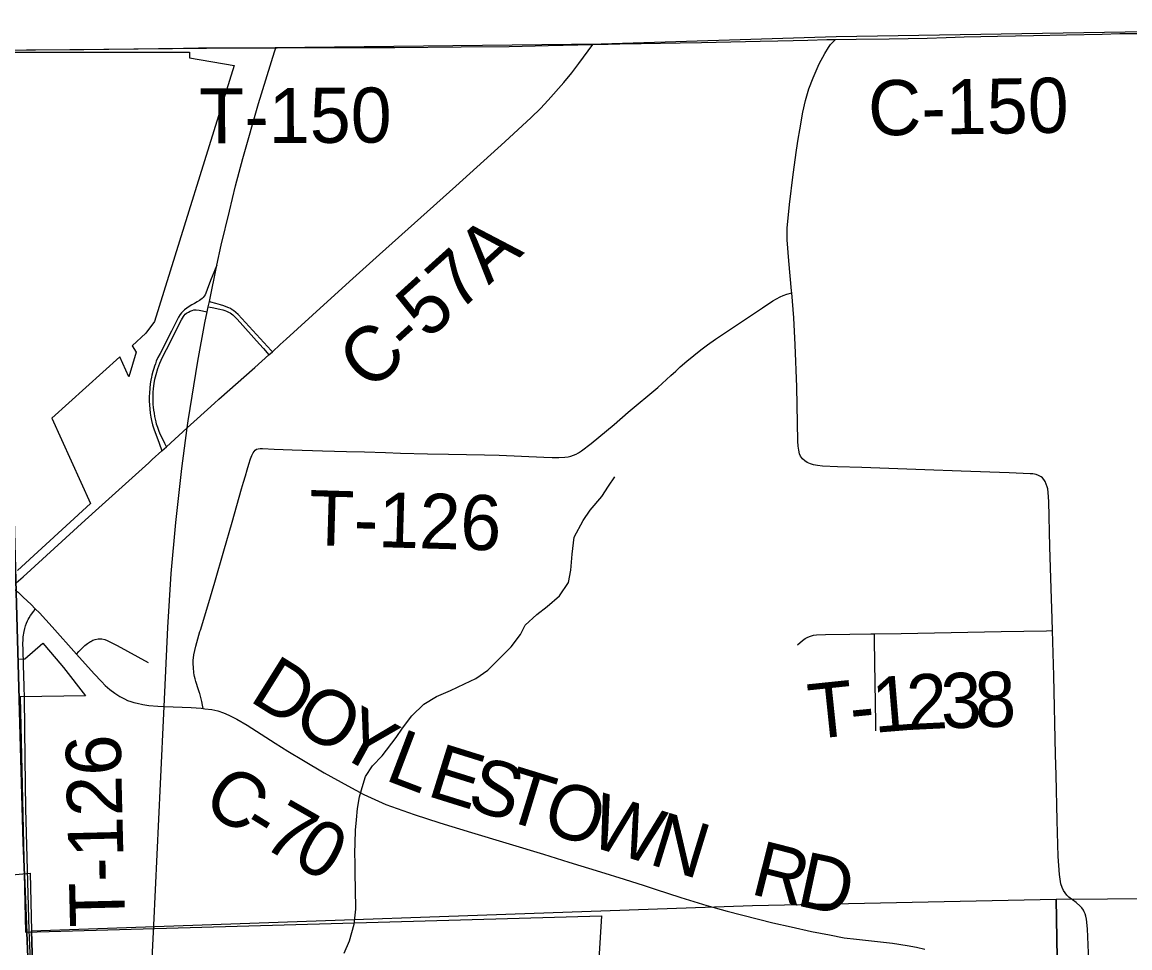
# Model space of a CAD drawing. Extents: x 1985906 to 2360102, y 891258 to 1222054.
# Drawn here: x 2171637 to 2177669, y 1084458 to 1089499 of the extents above; entities that cross this region are included whole.
import ezdxf

# ---------------------------------------------------------------- set-up
doc = ezdxf.new("R2010")
doc.units = 0
for name, color, linetype in [('GM_X_Adjacent_County', 7, 'Continuous'), ('GM_X_City_Street', 7, 'Continuous'), ('GM_X_Corporation', 7, 'Continuous'), ('GM_X_County', 7, 'Continuous'), ('GM_X_County_Road', 7, 'Continuous'), ('GM_X_County_Road_Text', 7, 'Continuous'), ('GM_X_Interchange_Ramps', 7, 'Continuous'), ('GM_X_Minor_River', 7, 'Continuous'), ('GM_X_Section', 7, 'Continuous'), ('GM_X_State_Route', 7, 'Continuous'), ('GM_X_Township', 7, 'Continuous'), ('GM_X_Township_Road', 7, 'Continuous'), ('GM_X_Township_Road_Text', 7, 'Continuous')]:
    doc.layers.add(name, color=color, linetype=linetype)

msp = doc.modelspace()

# ---------------------------------------------------------------- linework, layer by layer
at = {"layer": 'GM_X_Adjacent_County'}
msp.add_lwpolyline([(2123152.1, 1089498.8), (2136278, 1089412.3), (2139591.4, 1089396.7), (2141098.4, 1089364.6), (2143683.2, 1089344.1), (2145540.2, 1089350.8), (2150082.5, 1089293.4), (2152684.2, 1089315.7), (2155648.8, 1089279), (2155988.7, 1089287.4), (2157526.2, 1089289.4), (2162837.9, 1089288.9), (2163293.5, 1089288.9), (2165782.9, 1089297.2), (2167175.5, 1089313), (2169500.9, 1089327.9), (2170986.2, 1089341.5), (2171523.4, 1089346.7), (2173015.3, 1089361), (2174790.3, 1089380.5), (2176069, 1089420.9), (2179329.1, 1089474)], dxfattribs=at)
at = {"layer": 'GM_X_City_Street'}
for points in [[(2171574.8, 1089346.9), (2171661.2, 1089347.8), (2171973.4, 1089349.7), (2172515.7, 1089356.6), (2172596.8, 1089358.2)], [(2171578.9, 1086423.6), (2171581, 1086425.5), (2171603.7, 1086445.1), (2171642.5, 1086478.6)], [(2171578.9, 1086423.6), (2171604.9, 1086402.2), (2171614.6, 1086394.2), (2171642.4, 1086367.8)], [(2171648.3, 1085880.8), (2171644.5, 1085998.7), (2171642.2, 1086081.4)], [(2171742.9, 1082936.6), (2171742.3, 1082950.2), (2171741.8, 1082963.8), (2171722.5, 1083423), (2171699.2, 1083964.2), (2171679.4, 1084472.7), (2171675, 1084553.5)]]:
    msp.add_lwpolyline(points, dxfattribs=at)
at = {"layer": 'GM_X_Corporation'}
for points in [[(2171523.7, 1089335.3), (2172549.1, 1089335), (2172549.1, 1089305), (2172792.4, 1089262), (2172357.2, 1087868.9), (2172311, 1087804.6), (2172236.6, 1087736.9), (2172258.2, 1087701.2), (2172217.7, 1087567.7), (2172168.7, 1087676.9), (2171797.9, 1087342.4), (2172008.5, 1086877.6), (2171611.8, 1086513.4)], [(2171622.3, 1086030.7), (2171652.3, 1086031.2), (2171748.9, 1086118.2), (2171821.5, 1086031.6), (2171862.2, 1085984.8), (2171982.2, 1085831.1), (2171626.7, 1085824.9), (2171654.6, 1084543.7), (2174791.8, 1084632.1), (2174690.3, 1082981.1), (2174637.5, 1082981.2), (2174660.8, 1083350.3), (2174540.1, 1083359), (2174534.5, 1083270.1), (2174438, 1083156.6), (2174426.6, 1082975.9), (2173974.8, 1082964.6), (2173995.1, 1081883.3), (2173358.9, 1081883.5), (2173358.6, 1081036.1), (2173291.6, 1081036.1), (2173290.6, 1077762)]]:
    msp.add_lwpolyline(points, dxfattribs=at)
at = {"layer": 'GM_X_County'}
msp.add_lwpolyline([(2123152.1, 1089498.8), (2136278, 1089412.3), (2139591.4, 1089396.7), (2141098.4, 1089364.6), (2143683.2, 1089344.1), (2145540.2, 1089350.8), (2150082.5, 1089293.4), (2152684.2, 1089315.7), (2155648.8, 1089279), (2155988.7, 1089287.4), (2157526.2, 1089289.4), (2162837.9, 1089288.9), (2163293.5, 1089288.9), (2165782.9, 1089297.2), (2167175.5, 1089313), (2169500.9, 1089327.9), (2170986.2, 1089341.5), (2171523.4, 1089346.7), (2173015.3, 1089361), (2174790.3, 1089380.5), (2176069, 1089420.9), (2179329.1, 1089474)], dxfattribs=at)
at = {"layer": 'GM_X_County_Road'}
for points in [[(2176065.3, 1089405.1), (2176178.7, 1089405.4), (2176358.5, 1089408.1), (2176564.4, 1089411.4), (2176668.2, 1089414.8), (2176766.5, 1089418.5), (2176947.7, 1089422.1), (2177144.1, 1089426.9), (2177324.5, 1089430.1), (2177518.5, 1089434.3), (2177614.9, 1089436.8), (2177711.6, 1089437.8), (2177841.8, 1089440.4), (2178036.5, 1089444.1), (2178397.6, 1089451.3), (2178627.1, 1089456.2), (2178840.1, 1089460.4), (2179069.4, 1089464.9), (2179298.4, 1089470.9), (2179334.6, 1089471.4)], [(2173042.5, 1087743.5), (2173074.7, 1087772.6), (2173280.5, 1087960), (2173437.4, 1088103.6), (2173583.5, 1088234.6), (2173998.1, 1088606.1), (2174265.1, 1088847.8), (2174409.4, 1088980.3), (2174459.5, 1089029.4), (2174501.2, 1089074.1), (2174586.4, 1089171), (2174629.6, 1089223.4), (2174668.6, 1089274.1), (2174744.2, 1089377.4)], [(2174744.2, 1089377.4), (2174828.1, 1089379), (2174891.6, 1089380.4)], [(2174891.6, 1089380.4), (2175008.5, 1089382.9), (2175220.1, 1089386.2), (2175336.5, 1089388.8), (2175655.4, 1089395), (2175751.8, 1089397.1), (2175835, 1089399.6), (2175915.7, 1089401.3), (2176018.8, 1089403.5), (2176065.3, 1089405.1)], [(2172999.5, 1087704.5), (2173042.5, 1087743.5)], [(2172684.8, 1087423.8), (2172708.7, 1087445.5), (2172904.9, 1087618.8), (2172979.8, 1087686.7)], [(2172979.8, 1087686.7), (2172999.5, 1087704.5)], [(2172422.9, 1087187.1), (2172535.9, 1087289), (2172590.8, 1087338.7), (2172684.8, 1087423.8)], [(2172397.1, 1087163.8), (2172422.9, 1087187.1)], [(2172326.2, 1087099.8), (2172345.1, 1087116.9), (2172397.1, 1087163.8)], [(2172054.7, 1086853.9), (2172326.2, 1087099.8)], [(2171642.5, 1086478.6), (2171981, 1086786.3), (2172054.7, 1086853.9)], [(2171642.4, 1086367.8), (2171685.6, 1086327.1), (2171708.3, 1086304.4)], [(2171708.3, 1086304.4), (2171731, 1086281.8), (2171800.4, 1086205.8)], [(2171800.4, 1086205.8), (2171932.7, 1086057.6)], [(2171932.7, 1086057.6), (2171933.2, 1086057.1), (2172029.2, 1085949.7), (2172068.6, 1085908.6)], [(2172068.6, 1085908.6), (2172089.6, 1085886.5), (2172114.8, 1085865.1), (2172141.6, 1085845.5), (2172169.8, 1085827.9), (2172193.7, 1085814.7), (2172210.9, 1085806.1), (2172228.2, 1085800.2), (2172246, 1085794.2), (2172262.7, 1085789.9), (2172294.3, 1085783.5), (2172327.2, 1085778.6), (2172376.5, 1085774.8), (2172410.2, 1085772.9)], [(2172410.2, 1085772.9), (2172458.6, 1085770.5), (2172556.9, 1085767), (2172612.3, 1085762.8), (2172622, 1085761.8)], [(2172622, 1085761.8), (2172631.9, 1085760.7), (2172670.5, 1085755.6), (2172702.1, 1085748.7), (2172732.8, 1085738.7), (2172762.7, 1085726.1), (2172806, 1085703.6), (2172862.2, 1085670.1), (2173014.4, 1085573.1), (2173084.1, 1085529.7), (2173168.4, 1085478.6), (2173281.5, 1085412), (2173410.6, 1085340.1), (2173497.8, 1085293.8), (2173557.1, 1085265.3), (2173596.8, 1085248.6)], [(2173596.8, 1085248.6), (2173617.8, 1085239.7), (2173679.4, 1085216.7), (2173772.3, 1085184.7), (2173912.3, 1085140), (2174084.4, 1085087.1), (2174476.7, 1084968.7), (2174614.9, 1084924.8), (2174786.5, 1084872.5), (2174915.6, 1084832.8), (2175023.7, 1084798.1), (2175084.2, 1084778.3), (2175224.2, 1084732.9), (2175365.4, 1084689.5), (2175475.4, 1084658), (2175554.9, 1084637.7), (2175646.5, 1084613.7), (2175724.2, 1084595.4), (2175824, 1084572.7), (2175934.6, 1084547.8), (2176034.2, 1084528.6), (2176112.6, 1084513.3), (2176180.4, 1084505.2), (2176294.8, 1084493.3), (2176376, 1084483.2), (2176456.5, 1084470.5), (2176506.5, 1084461.9), (2176551.8, 1084451.6)]]:
    msp.add_lwpolyline(points, dxfattribs=at)
at = {"layer": 'GM_X_Interchange_Ramps'}
for points in [[(2172698, 1088176.5), (2172663.1, 1088092.8), (2172644.5, 1088042.6), (2172637.8, 1088023.4), (2172633.4, 1088014.4), (2172627.8, 1088006.1), (2172622.2, 1087999.4), (2172616.6, 1087994.4), (2172602.8, 1087983.8), (2172590.4, 1087975.9), (2172575.7, 1087967.6), (2172561.6, 1087959.7), (2172547.2, 1087951.2), (2172533.7, 1087942.1), (2172521.9, 1087932.1), (2172514, 1087925.3), (2172504.6, 1087915.6), (2172497.8, 1087907.1), (2172488.7, 1087891.8), (2172450.5, 1087816.6), (2172387.8, 1087695.2), (2172376.7, 1087673.5), (2172367.5, 1087652.3), (2172362.6, 1087639.1), (2172357.8, 1087625.3), (2172354, 1087613.5), (2172348.7, 1087596.2), (2172344, 1087577.1), (2172341.1, 1087565), (2172338.4, 1087549.5), (2172334.9, 1087528.9), (2172331.9, 1087506), (2172330.2, 1087479.2), (2172329.6, 1087461), (2172329.3, 1087436.6), (2172330.7, 1087412.8), (2172332.5, 1087392.8), (2172334.8, 1087370.5), (2172338.1, 1087348.1), (2172341.6, 1087329.6), (2172347.8, 1087306.7), (2172355, 1087283.6), (2172382.3, 1087205.9), (2172397.1, 1087163.8)], [(2172999.5, 1087704.5), (2172993.6, 1087710.9), (2172812.9, 1087906.7), (2172800.9, 1087917.9), (2172787.9, 1087928.5), (2172781.4, 1087932.9), (2172771.8, 1087938.8), (2172762.6, 1087943.8), (2172748.8, 1087949.4), (2172736.2, 1087953.8), (2172718, 1087960), (2172692.1, 1087967.3), (2172665.1, 1087975), (2172656.4, 1087977.4)], [(2172422.9, 1087187.1), (2172414.5, 1087204.6), (2172395.4, 1087242.6), (2172388.9, 1087256.1), (2172381, 1087275.8), (2172375.1, 1087292.3), (2172369.5, 1087310.2), (2172366.3, 1087323.1), (2172363.3, 1087336.6), (2172360.1, 1087351.9), (2172356.9, 1087369.6), (2172354, 1087386.9), (2172352.2, 1087402.2), (2172351, 1087416.6), (2172350.2, 1087432.2), (2172349.9, 1087458.3), (2172350.7, 1087482.4), (2172352.2, 1087504.5), (2172355.5, 1087531.2), (2172360.2, 1087555), (2172366.7, 1087580.3), (2172376.4, 1087612.9), (2172387.2, 1087642.3), (2172401.7, 1087674.1), (2172423.1, 1087716.7), (2172505.2, 1087877.1), (2172510.7, 1087886.5), (2172516.4, 1087896.2), (2172520.2, 1087902.1), (2172525.4, 1087908.3), (2172532.2, 1087913.9), (2172542.5, 1087920.6), (2172552.8, 1087925.6), (2172562.2, 1087929.4), (2172572.5, 1087931.8), (2172584, 1087933), (2172601, 1087931.2), (2172644.8, 1087922.2)], [(2172650.7, 1087949.4), (2172672.7, 1087945), (2172713, 1087935.8), (2172729.4, 1087931.5), (2172740.3, 1087928.2), (2172750.6, 1087924.4), (2172761.2, 1087919.7), (2172769.7, 1087915.5), (2172776.5, 1087911.4), (2172784.4, 1087905.3), (2172808.2, 1087881.7), (2172929.4, 1087746.1), (2172950.7, 1087721), (2172979.8, 1087686.7)]]:
    msp.add_lwpolyline(points, dxfattribs=at)
at = {"layer": 'GM_X_Minor_River'}
msp.add_lwpolyline([(2173390, 1084429.2), (2173419.8, 1084497.4), (2173445.5, 1084587.7), (2173453.3, 1084669.9), (2173452.9, 1084780.1), (2173450.7, 1084862.3), (2173450.5, 1084918.4), (2173448.3, 1084976.5), (2173450.2, 1085028.7), (2173452, 1085098.8), (2173457.8, 1085154.9), (2173463.6, 1085217.1), (2173473.4, 1085281.3), (2173489.3, 1085331.4), (2173507.1, 1085391.6), (2173544.9, 1085449.8), (2173596.8, 1085504.1), (2173674.5, 1085604.6), (2173708.4, 1085654.8), (2173758.2, 1085721.1), (2173824, 1085785.4), (2173893.9, 1085827.7), (2173969.9, 1085860), (2174045.8, 1085896.3), (2174107.8, 1085924.6), (2174173.6, 1085970.9), (2174299.3, 1086097.5), (2174351.1, 1086163.8), (2174377, 1086216), (2174438.9, 1086274.3), (2174496.7, 1086316.6), (2174562.6, 1086374.9), (2174612.4, 1086447.2), (2174624.2, 1086515.4), (2174631.9, 1086601.6), (2174643.7, 1086693.8), (2174691.4, 1086786.2), (2174729.3, 1086842.4), (2174793.1, 1086916.8), (2174830.9, 1086973), (2174864.8, 1087023.2)], dxfattribs=at)
at = {"layer": 'GM_X_Section'}
for points in [[(2166281.8, 1084568.6), (2169519.4, 1084669.3), (2171681.5, 1084865.9), (2171687.9, 1084551.7), (2171838.6, 1079483.3), (2166424.4, 1079261.9)], [(2171687.9, 1084551.7), (2175613.7, 1084689.6), (2177268.6, 1084724.1), (2177360.1, 1079249), (2174558, 1079301.8), (2171844.1, 1079281.2), (2171838.6, 1079483.3)], [(2177268.6, 1084724.1), (2182572.3, 1084758.1), (2182665.5, 1079300.9), (2177360.1, 1079249)]]:
    msp.add_lwpolyline(points, close=True, dxfattribs=at)
at = {"layer": 'GM_X_State_Route'}
for points in [[(2172644.8, 1087922.2), (2172650.7, 1087949.4), (2172656.4, 1087977.4), (2172698, 1088176.5), (2172720.8, 1088284.6), (2172765.3, 1088470.4), (2172799.4, 1088607.7), (2172839.5, 1088756), (2172924.8, 1089055.6), (2173012.1, 1089337.2), (2173018.9, 1089359.5)], [(2172354.7, 1084581.2), (2172390.7, 1085351.2), (2172410.2, 1085772.9), (2172430.1, 1086203.1), (2172448, 1086497.6), (2172473.5, 1086775.2), (2172506.5, 1087068.5), (2172535.9, 1087289), (2172541.1, 1087328.5), (2172593.4, 1087652.3), (2172632.2, 1087861.8), (2172644.8, 1087922.2)], [(2171992.5, 1076801.4), (2172025.6, 1077533.3), (2172056, 1078176.2), (2172072.9, 1078533.4), (2172135.7, 1079894.5), (2172161.1, 1080435.6), (2172190.6, 1081074.9), (2172212, 1081534.1), (2172236.3, 1082058.8), (2172258.6, 1082517.7), (2172276.7, 1082890), (2172280, 1082958), (2172280.9, 1082976.7), (2172340.4, 1084288.7), (2172354.7, 1084581.2)]]:
    msp.add_lwpolyline(points, dxfattribs=at)
at = {"layer": 'GM_X_Township'}
for points in [[(2179219.1, 1058100.7), (2174973.2, 1058037), (2172307.3, 1057992.9), (2172255.7, 1060668.7), (2172203.1, 1063254), (2172201.5, 1063354.7), (2172136.3, 1066542.9), (2172100.3, 1068623.2), (2172057, 1071693.8), (2171999.3, 1073962.5), (2171961.1, 1075398.2), (2171957.6, 1076023), (2171856.4, 1078259.8), (2171740.9, 1082174.9), (2171736.8, 1082935.8), (2171685.8, 1083960.4), (2171643.1, 1085032.3), (2171605.1, 1086395.7), (2171523.4, 1089346.7), (2173015.3, 1089361), (2174790.3, 1089380.5), (2176069, 1089420.9), (2179329.1, 1089474)], [(2155988.7, 1089287.4), (2157526.2, 1089289.4), (2162837.9, 1089288.9), (2163293.5, 1089288.9), (2165782.9, 1089297.2), (2167175.5, 1089313), (2169500.9, 1089327.9), (2170986.2, 1089341.5), (2171523.4, 1089346.7), (2171605.1, 1086395.7), (2171643.1, 1085032.3), (2171685.8, 1083960.4), (2171736.8, 1082935.8), (2171740.9, 1082174.9), (2171856.4, 1078259.8), (2171957.6, 1076023), (2171961.1, 1075398.2), (2171999.3, 1073962.5), (2172057, 1071693.8), (2172100.3, 1068623.2), (2172136.3, 1066542.9)]]:
    msp.add_lwpolyline(points, dxfattribs=at)
at = {"layer": 'GM_X_Township_Road'}
for points in [[(2172596.8, 1089358.2), (2172893.7, 1089359), (2173018.9, 1089359.5)], [(2173018.9, 1089359.5), (2173025, 1089359.6), (2173238.6, 1089361), (2173665.7, 1089361.6), (2174027.1, 1089364.3), (2174289.2, 1089365.6), (2174502.2, 1089371.6), (2174744.2, 1089377.4)], [(2175827.8, 1088024.2), (2175826.8, 1088035.6), (2175812.7, 1088199.2), (2175802.5, 1088313.7), (2175802.1, 1088333), (2175802.1, 1088352.2), (2175803.4, 1088377.3), (2175816.3, 1088506.6), (2175835.3, 1088669.3), (2175853.5, 1088802.4), (2175862.6, 1088862.2), (2175871.5, 1088911.6), (2175888.3, 1089008.2), (2175902.8, 1089072.4), (2175920.2, 1089135.6), (2175943.9, 1089196.3), (2175976.6, 1089271), (2176008.2, 1089328.4), (2176027.4, 1089361.2), (2176038.9, 1089377), (2176047.4, 1089385.9), (2176065.3, 1089405.1)], [(2172607.8, 1086188), (2172648.4, 1086321.3), (2172686, 1086448.9), (2172735.8, 1086619.7), (2172781, 1086776.9), (2172806.3, 1086867.9), (2172832.3, 1086958.5), (2172843.1, 1086994.7), (2172853, 1087029.4), (2172862.1, 1087060.9), (2172870.8, 1087091.7), (2172881, 1087121.5), (2172888, 1087138.4), (2172895.2, 1087153.2), (2172905.5, 1087167.4), (2172913, 1087173.1), (2172921.8, 1087176.3), (2172932.9, 1087177.9), (2172945.2, 1087177.9), (2173010, 1087174.1), (2173108.3, 1087169.3), (2173272.7, 1087164.7), (2173402.7, 1087161.4), (2173500.8, 1087158.4), (2173615.7, 1087155.4), (2173697.7, 1087152.5), (2173844.9, 1087148.6), (2173959.3, 1087146.7), (2174154.3, 1087143.5), (2174235, 1087141.3), (2174478.7, 1087130.1), (2174522.4, 1087128.6), (2174559.5, 1087128.3), (2174592.8, 1087129.6), (2174610.5, 1087132), (2174624.2, 1087135.5), (2174639, 1087140.6), (2174654, 1087146.5), (2174666.9, 1087153.5), (2174682.8, 1087164.8), (2174734.9, 1087204.6), (2174861.5, 1087307.9), (2174937.5, 1087374.5), (2175099.3, 1087509.3), (2175145.2, 1087552.3), (2175168.9, 1087574), (2175196, 1087599.3), (2175220.5, 1087621.6), (2175256.2, 1087652.5), (2175333.1, 1087714.2), (2175369.9, 1087742.2), (2175412.1, 1087772.8), (2175548, 1087863.8), (2175668.9, 1087944.1), (2175725.1, 1087981.7), (2175764.1, 1088002.6), (2175781.5, 1088010.2), (2175800.6, 1088017.1), (2175827.8, 1088024.2)], [(2177247.4, 1086185.9), (2177245.4, 1086250.2), (2177241, 1086414.5), (2177233.8, 1086642.6), (2177228, 1086888.8), (2177224.8, 1086937.3), (2177222, 1086956.9), (2177219, 1086969), (2177214.1, 1086984), (2177208.5, 1086997.8), (2177201.2, 1087008.5), (2177193.4, 1087017), (2177185.8, 1087022.7), (2177172.3, 1087030.2), (2177158.1, 1087035.3), (2177140.2, 1087039.1), (2177126.4, 1087040.3), (2177012.5, 1087045.7), (2176749.7, 1087053.6), (2176553.1, 1087060.4), (2176208.9, 1087073.3), (2176077, 1087077.5), (2175995.4, 1087082), (2175968.2, 1087084.4), (2175946.8, 1087088.8), (2175930.1, 1087093.5), (2175912.5, 1087101.1), (2175899.3, 1087109.9), (2175886.7, 1087121.3), (2175876.3, 1087135.4), (2175870.3, 1087149.2), (2175865.9, 1087167.8), (2175863.5, 1087190.8), (2175861.9, 1087217.1), (2175854.9, 1087512.3), (2175847.2, 1087741.8), (2175838.8, 1087888.7), (2175827.8, 1088024.2)], [(2171647.5, 1086180.6), (2171651.8, 1086197), (2171656.2, 1086211), (2171661.4, 1086225.8), (2171666.8, 1086239.3), (2171670.3, 1086246.7), (2171675.2, 1086256.2), (2171682.3, 1086267.4), (2171699.8, 1086292.3), (2171708.3, 1086304.4)], [(2171642.2, 1086081.4), (2171641.7, 1086115.9), (2171642, 1086136.4), (2171642.8, 1086151.4), (2171644, 1086161.7), (2171645.5, 1086171.4), (2171647.5, 1086180.6)], [(2172603.8, 1085844.1), (2172603.2, 1085846.6), (2172598, 1085863.8), (2172583.6, 1085908.2), (2172579, 1085923.2), (2172576.2, 1085935.7), (2172574.4, 1085944.2), (2172572.8, 1085956.5), (2172569.6, 1085985), (2172568.3, 1086004.4), (2172568.8, 1086024.2), (2172569.9, 1086037.7), (2172572, 1086053.2), (2172577.1, 1086077.1), (2172582.5, 1086101.3), (2172605.5, 1086180.3), (2172607.8, 1086188)], [(2175859.7, 1086107.7), (2175886.9, 1086132.8), (2175900.3, 1086142.6), (2175914.8, 1086150.5), (2175930.2, 1086156.2), (2175946.1, 1086160.1), (2175962.3, 1086162.4), (2176011.6, 1086165.3), (2176143.6, 1086166.3), (2176259, 1086167.5), (2176278.4, 1086167.9)], [(2176278.4, 1086167.9), (2176423.7, 1086170.6), (2176604.9, 1086174), (2176786.2, 1086177.4), (2176967.6, 1086180.7), (2177214.8, 1086185.3), (2177247.4, 1086185.9)], [(2176285.7, 1085639.8), (2176285, 1085683.9), (2176281.7, 1085898.7), (2176278.8, 1086130), (2176278.4, 1086167.9)], [(2177328.3, 1084743.1), (2177325.8, 1084745.6), (2177316.1, 1084757.5), (2177307.2, 1084770.7), (2177300, 1084786.2), (2177293.4, 1084807.3), (2177285.9, 1084856.9), (2177279.2, 1084955.4), (2177273.6, 1085152.1), (2177267.4, 1085397.8), (2177264.3, 1085511.4), (2177255.2, 1085938.7), (2177247.4, 1086185.9)], [(2171932.7, 1086057.6), (2171946, 1086071.2), (2171979.1, 1086105.2), (2171993.8, 1086116.3), (2172008.8, 1086126.2), (2172010.7, 1086127.2)], [(2172010.7, 1086127.2), (2172021.8, 1086133.2), (2172035, 1086137.5), (2172051.6, 1086140.6), (2172061.9, 1086141.3), (2172071.6, 1086141), (2172086.9, 1086137.3), (2172100.4, 1086132.3), (2172153.6, 1086105.2), (2172322.9, 1086011.8)], [(2171653.4, 1085489.4), (2171649.4, 1085819.6), (2171648.3, 1085880.8)], [(2172622, 1085761.8), (2172618.7, 1085780), (2172614.7, 1085800.2), (2172611.5, 1085814.9), (2172608, 1085828.1), (2172603.8, 1085844.1)], [(2171675, 1084553.5), (2171656.8, 1085215.6), (2171653.4, 1085489.4)], [(2177448.7, 1084363.3), (2177444.6, 1084430.6), (2177438.7, 1084561.8), (2177432.4, 1084614.3), (2177428.9, 1084630.7), (2177425.5, 1084643), (2177420.8, 1084654.6), (2177415.8, 1084664), (2177407.6, 1084676), (2177399.1, 1084685.8), (2177376.5, 1084704.7), (2177357.3, 1084719.4), (2177337.4, 1084734.2), (2177328.3, 1084743.1)]]:
    msp.add_lwpolyline(points, dxfattribs=at)

# ---------------------------------------------------------------- texts
at = {"layer": 'GM_X_County_Road_Text'}
for s, rotation, p in [('C-150', 0.87394, (2176245.4, 1088881.2)), ('C-57A', 42.08596, (2173531.7, 1087481.2)), ('D', 327.98226, (2172866.8, 1085806.8)), ('O', 329.02135, (2173095.7, 1085663.7)), ('Y', 331.10828, (2173332.4, 1085521.9)), ('L', 339.16168, (2173605.2, 1085374.9)), ('E', 342.70007, (2173834.1, 1085288.5)), ('S', 342.91444, (2174049.5, 1085221.4)), ('T', 342.91862, (2174243, 1085161.9)), ('C', 327.13158, (2172605.8, 1085222.8)), ('O', 342.92171, (2174457.5, 1085096)), ('7', 330.23896, (2172932.8, 1085015.1)), ('W', 342.91863, (2174709.9, 1085018.5)), ('N', 342.92171, (2175042.2, 1084916.4)), ('-', 328.31113, (2172818.4, 1085085.4)), ('0', 331.22899, (2173098.1, 1084920.6)), ('R', 345.84448, (2175595.7, 1084754)), ('D', 347.74479, (2175845, 1084691.4))]:
    msp.add_text(s, height=300, rotation=rotation, dxfattribs=at).set_placement(p)
at = {"layer": 'GM_X_Township_Road_Text'}
for s, rotation, p in [('T-150', 0.27915, (2172602, 1088838.1)), ('T-126', 358.34283, (2173194.9, 1086651.6)), ('T', 5.94642, (2175933.8, 1085593.7)), ('1', 4.74117, (2176278, 1085629)), ('2', 2.832, (2176459.5, 1085644.1)), ('3', 1.43119, (2176642.1, 1085653.1)), ('8', 1.98189, (2176830, 1085657.8)), ('-', 5.66865, (2176156.6, 1085616.9)), ('T-126', 91.39761, (2172198, 1084575.1))]:
    msp.add_text(s, height=300, rotation=rotation, dxfattribs=at).set_placement(p)

doc.saveas('drawing.dxf')
